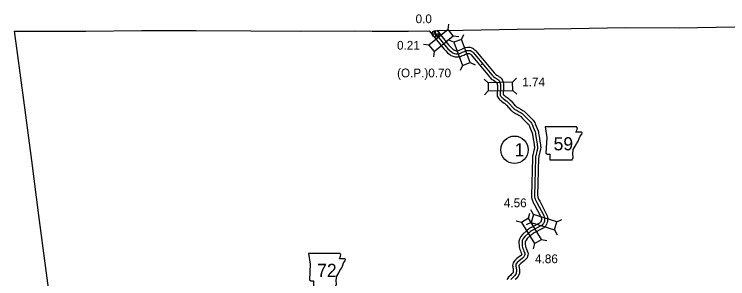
# Model space of a CAD drawing. Extents: x 31699 to 244310, y -8841 to 11474.
# Drawn here: x 127857 to 130153, y 1998 to 2848 of the extents above; entities that cross this region are included whole.
import ezdxf

# ---------------------------------------------------------------- set-up
doc = ezdxf.new("R2010")
doc.units = 0
for name, color, linetype in [('B_Logo', 7, 'Continuous'), ('G-ANNO-TEXT', 7, 'Continuous'), ('Level 21', 7, 'Continuous'), ('R_Annotation', 7, 'Continuous'), ('R_Border Notes', 7, 'Continuous'), ('R_XS_EARTHWORK_STAGE1', 7, 'Continuous'), ('R_XS_EARTHWORK_STAGE2', 7, 'Continuous'), ('S_WALL', 7, 'Continuous'), ('S_WALL_ANNOT', 7, 'Continuous')]:
    doc.layers.add(name, color=color, linetype=linetype)

msp = doc.modelspace()

# ---------------------------------------------------------------- linework, layer by layer
at = {"layer": 'B_Logo'}
for points in [[(129205.4, 2795), (129247.4, 2743), (129252.8, 2737.4), (129258.5, 2732), (129264.8, 2726.4), (129267.5, 2724.4), (129270.6, 2723.2), (129274.1, 2721.8), (129277.9, 2721.1), (129282, 2720.7), (129285.4, 2720.7), (129289.8, 2722.2), (129293.3, 2723.5), (129299.7, 2725.9), (129305.7, 2728.6), (129308.2, 2729.8), (129311.5, 2731.2), (129316.3, 2731.9), (129320.2, 2732), (129323.1, 2731.8), (129325.7, 2731.1), (129328.3, 2729.8), (129330.2, 2728.5), (129331.9, 2726.9), (129334.7, 2723.9), (129394.3, 2653.4), (129397, 2650.2), (129399.1, 2648), (129400.6, 2646.8), (129404.6, 2644), (129408.9, 2641.3), (129412.2, 2639), (129414.3, 2637.7), (129416.3, 2635.8), (129417.8, 2633.6), (129419.2, 2631.3), (129420.3, 2628.6), (129421.2, 2626), (129421.6, 2623.1), (129421.8, 2619.6), (129421.9, 2614.9), (129421, 2590.3), (129421.3, 2588.1), (129422.4, 2586), (129423.7, 2583.5), (129425.6, 2581.3), (129426.7, 2580.2), (129428.5, 2578.9), (129431, 2577.1), (129440.4, 2570.1), (129442.5, 2568.5), (129444.7, 2566.6), (129446.4, 2564.8), (129448.8, 2562.4), (129462.4, 2546.9), (129464.3, 2545.3), (129465.9, 2543.6), (129468.3, 2541.8), (129471.1, 2540.4), (129475.2, 2538.4), (129482.5, 2534.4), (129486.1, 2532.3), (129488.8, 2530.8), (129491.7, 2528.7), (129494.6, 2526), (129500.1, 2520.4), (129516.6, 2504.2), (129519.3, 2501.2), (129521.5, 2498.4), (129523.3, 2495.5), (129524.7, 2492), (129527.3, 2484.9), (129530.2, 2477.6), (129533.3, 2469.8), (129534.4, 2466.2), (129534.9, 2462.8), (129536.1, 2455.2), (129539.7, 2431.8), (129540.5, 2427.7), (129541.3, 2423.9), (129541.6, 2419.8), (129541.2, 2417.6), (129540.7, 2415.6), (129539.1, 2408.1), (129535.5, 2393.5), (129535.1, 2390.5), (129535, 2388.2), (129534.8, 2385.4), (129531.6, 2265.6), (129531.9, 2261.7), (129532.7, 2257.3), (129534, 2253.3), (129535.5, 2249.4), (129539.3, 2242.5), (129561, 2200.9), (129562.3, 2197.3), (129563.3, 2193.7), (129563.9, 2189.7), (129563.7, 2186.7), (129563.1, 2182.9), (129562, 2179.4)], [(129562, 2179.4), (129560.3, 2175.7), (129558.4, 2172.9), (129556.3, 2170.6), (129554.4, 2169.4), (129552.3, 2167.9), (129525.7, 2153.7), (129521.9, 2151.5), (129518.8, 2149.6), (129515.5, 2146.9), (129511.9, 2144.4), (129500.5, 2133.7), (129495.8, 2127.8), (129492.2, 2121.1), (129491.4, 2117.6), (129491.3, 2113.4), (129491.7, 2106), (129492.1, 2102.6), (129493, 2098.5), (129494.1, 2094.6), (129495.6, 2090.7), (129497.1, 2086.7), (129498.6, 2083.3), (129500, 2079.7), (129500.4, 2077.3), (129500.2, 2075.7), (129499.6, 2073), (129498.5, 2070.3), (129496.8, 2067.8), (129494.8, 2065.7), (129492.3, 2063.6), (129480.8, 2054.9), (129475.4, 2049.6), (129472.8, 2046.3), (129471.8, 2044.8), (129471.2, 2042.9), (129471.1, 2040.5), (129471.4, 2038.1), (129473.1, 2026.9), (129473.2, 2024.5), (129473.3, 2021.5), (129472.9, 2017.7), (129471.9, 2014), (129470.4, 2011.5), (129467.8, 2008), (129464.9, 2005.2), (129461.9, 2002.2), (129455.1, 1995.8)]]:
    msp.add_lwpolyline(points, dxfattribs=at)
at = {"layer": 'G-ANNO-TEXT'}
for points in [[(129565.5, 2486.2), (129570.6, 2452.4), (129568.3, 2401.1), (129572.9, 2398.3), (129581.3, 2398.3), (129581.3, 2380.2), (129652.4, 2380.2), (129655.8, 2387.5), (129654.6, 2399.4), (129656.3, 2412.9), (129662.5, 2423.6), (129666.5, 2431.5), (129672.1, 2440), (129675.5, 2449), (129678.3, 2456.3), (129683.4, 2462.5), (129684.5, 2466.5), (129682.3, 2469.3), (129664.8, 2469.3), (129668.7, 2477.2), (129669.3, 2482.3), (129667, 2486.2)], [(128804.3, 2079.1), (128809.3, 2045.2), (128807.1, 1993.9), (128811.6, 1991.1), (128820.1, 1991.1), (128820.1, 1973.1), (128891.1, 1973.1), (128894.5, 1980.4), (128893.4, 1992.2), (128895.1, 2005.8), (128901.3, 2016.5), (128905.2, 2024.4), (128910.9, 2032.8), (128914.2, 2041.9), (128917.1, 2049.2), (128922.1, 2055.4), (128923.3, 2059.3), (128921, 2062.2), (128903.5, 2062.2), (128907.5, 2070), (128908, 2075.1), (128905.7, 2079)]]:
    msp.add_lwpolyline(points, close=True, dxfattribs=at)
at = {"layer": 'Level 21'}
for p, q in [((129202.3, 2784.8), (129224, 2785.3)), ((129213.4, 2774.2), (129212.9, 2795.9))]:
    msp.add_line(p, q, dxfattribs=at)
msp.add_circle((129213.1, 2785.1), 10.9, dxfattribs=at)
at = {"layer": 'R_Annotation'}
for points in [[(129217.9, 2795.4), (129301.5, 2796.7), (129476.1, 2799.9), (129649.2, 2802.4), (129824.3, 2805.3), (129998.4, 2804.3), (130174.8, 2807.4), (130233.4, 2808.8)], [(127856.9, 2794), (127909, 2793.7), (128087.1, 2794.1), (128266, 2795.6), (128441.9, 2795.9), (128618.4, 2795.2), (128777, 2793.9), (128952.6, 2795), (129009.3, 2793.8)], [(127856.9, 2794), (127865, 2731.8), (127888.5, 2556.1), (127912.2, 2378.2), (127935.3, 2201.7), (127957.7, 2031.9), (127980, 1863.4)], [(129009.3, 2793.8), (129125.4, 2794), (129192.5, 2795.1)]]:
    msp.add_lwpolyline(points, dxfattribs=at)
at = {"layer": 'R_Border Notes'}
msp.add_circle((129467.2, 2412.6), 44, dxfattribs=at)
at = {"layer": 'R_XS_EARTHWORK_STAGE1'}
for p, q in [((129253.3, 2798.8), (129255.2, 2816.3)), ((129296.8, 2767.1), (129304.1, 2783.1)), ((129272.1, 2757.9), (129256.1, 2765.2)), ((129269.9, 2778.2), (129287.4, 2776.4)), ((129191.7, 2749), (129174.2, 2750.8)), ((129208.3, 2728.5), (129206.4, 2711)), ((129324.5, 2692.9), (129340.5, 2685.6)), ((129299.8, 2683.7), (129292.4, 2667.7)), ((129461.1, 2629.6), (129473.3, 2642.4)), ((129382, 2627.7), (129369.2, 2639.9)), ((129382.6, 2601.4), (129370.4, 2588.6)), ((129461.8, 2603.3), (129474.5, 2591.1)), ((129512.4, 2192.1), (129516.5, 2209.2)), ((129528.3, 2204.1), (129520.1, 2219.8)), ((129489.9, 2178.4), (129472.8, 2182.5)), ((129603.8, 2180.3), (129619.4, 2188.5)), ((129520.3, 2179), (129504.7, 2170.8)), ((129595.9, 2155.2), (129604, 2139.5)), ((129553.7, 2124.5), (129570.8, 2120.4)), ((129531.2, 2110.8), (129527, 2093.7))]:
    msp.add_line(p, q, dxfattribs=at)
for points in [[(129253.3, 2798.8), (129191.7, 2749), (129208.3, 2728.5), (129269.9, 2778.2)], [(129272.1, 2757.9), (129299.8, 2683.7), (129324.5, 2692.9), (129296.8, 2767.1)], [(129461.1, 2629.6), (129382, 2627.7), (129382.6, 2601.4), (129461.8, 2603.3)], [(129489.9, 2178.4), (129531.2, 2110.8), (129553.7, 2124.5), (129512.4, 2192.1)], [(129603.8, 2180.3), (129528.3, 2204.1), (129520.3, 2179), (129595.9, 2155.2)]]:
    msp.add_lwpolyline(points, close=True, dxfattribs=at)
at = {"layer": 'R_XS_EARTHWORK_STAGE2'}
for points in [[(129192.5, 2795.1), (129239.9, 2736.4), (129245.7, 2730.3), (129251.8, 2724.6), (129258.5, 2718.6), (129262.6, 2715.6), (129266.9, 2713.9), (129271.3, 2712.2), (129276.5, 2711.1), (129281.6, 2710.7), (129287.1, 2710.7), (129293.2, 2712.8), (129296.8, 2714.2), (129303.5, 2716.7), (129309.7, 2719.5), (129312.3, 2720.6), (129314.3, 2721.5), (129317.2, 2721.9), (129320, 2722), (129321.5, 2721.9), (129322.1, 2721.8), (129323.1, 2721.3), (129323.8, 2720.7), (129324.9, 2719.8), (129327.3, 2717.2), (129386.7, 2646.9), (129389.6, 2643.6), (129392.3, 2640.6), (129394.7, 2638.8), (129399, 2635.7), (129403.5, 2632.9), (129406.6, 2630.8), (129408, 2629.8), (129408.7, 2629.2), (129409.4, 2628.2), (129410.2, 2626.8), (129411, 2625), (129411.4, 2623.8), (129411.6, 2622.3), (129411.8, 2619.3), (129411.9, 2615), (129411, 2589.7), (129411.7, 2585), (129413.5, 2581.5), (129415.3, 2577.9), (129418.4, 2574.3), (129420.3, 2572.5), (129422.6, 2570.8), (129425.2, 2569), (129434.3, 2562.3), (129436, 2560.8), (129437.7, 2559.3), (129439.2, 2557.8), (129441.5, 2555.5), (129455.4, 2539.8), (129457.4, 2538.1), (129459.3, 2536.1), (129463, 2533.3), (129466.6, 2531.5), (129470.6, 2529.5), (129477.6, 2525.7), (129481.1, 2523.7), (129483.4, 2522.3), (129485.4, 2520.9), (129487.5, 2518.9), (129493, 2513.4), (129509.4, 2497.2), (129511.7, 2494.7), (129513.3, 2492.6), (129514.4, 2491), (129515.4, 2488.4), (129518, 2481.4), (129520.9, 2473.9), (129523.9, 2466.5), (129524.6, 2464), (129525.1, 2461.2), (129526.2, 2453.7), (129529.9, 2430.1), (129530.7, 2425.8), (129531.3, 2422.5), (129531.5, 2420.3), (129531.4, 2419.7), (129530.9, 2417.9), (129529.3, 2410.3), (129525.7, 2395.3), (129525.2, 2391.5), (129525, 2388.7), (129524.9, 2385.8), (129521.6, 2265.3), (129522, 2260.4), (129522.9, 2254.9), (129524.5, 2249.9), (129526.4, 2245.2), (129530.4, 2237.8), (129551.8, 2196.9), (129552.7, 2194.3), (129553.5, 2191.6), (129553.9, 2189.2), (129553.8, 2187.8), (129553.3, 2185.3), (129552.5, 2182.5)], [(129217.9, 2795.4), (129255, 2749.6), (129259.8, 2744.5), (129265.3, 2739.3), (129271.1, 2734.2), (129272.3, 2733.3), (129274.3, 2732.5), (129276.9, 2731.5), (129279.3, 2731), (129282.4, 2730.7), (129283.8, 2730.7), (129286.4, 2731.6), (129289.7, 2732.9), (129295.9, 2735.2), (129301.6, 2737.7), (129304.2, 2738.9), (129308.7, 2740.9), (129315.4, 2741.9), (129320.4, 2742), (129324.7, 2741.8), (129329.4, 2740.5), (129333.5, 2738.4), (129336.5, 2736.3), (129339, 2733.9), (129342.2, 2730.6), (129401.9, 2659.9), (129404.5, 2656.9), (129405.9, 2655.4), (129406.6, 2654.8), (129410.2, 2652.3), (129414.3, 2649.7), (129417.9, 2647.3), (129420.5, 2645.5), (129423.8, 2642.5), (129426.2, 2639), (129428.1, 2635.8), (129429.7, 2632.3), (129431, 2628.3), (129431.6, 2624), (129431.8, 2620), (129431.9, 2614.8), (129431, 2591.1), (129431.4, 2590.5), (129432, 2589.1), (129432.8, 2588.2), (129433.2, 2587.9), (129434.4, 2587), (129436.9, 2585.2), (129446.6, 2578), (129448.9, 2576.1), (129451.6, 2573.8), (129453.5, 2571.8), (129456, 2569.3), (129469.5, 2554), (129471.1, 2552.6), (129472.6, 2551.1), (129473.6, 2550.3), (129475.6, 2549.3), (129479.8, 2547.2), (129487.4, 2543.2), (129491.1, 2541), (129494.2, 2539.2), (129498.1, 2536.5), (129501.6, 2533.1), (129507.1, 2527.5), (129523.7, 2511.1), (129526.9, 2507.7), (129529.8, 2504.1), (129532.2, 2500), (129534.1, 2495.6), (129536.7, 2488.5), (129539.5, 2481.3), (129542.8, 2473), (129544.1, 2468.5), (129544.8, 2464.3), (129546, 2456.7), (129549.6, 2433.5), (129550.3, 2429.6), (129551.2, 2425.3), (129551.6, 2419.3), (129551, 2415.5), (129550.4, 2413.3), (129548.8, 2405.8), (129545.4, 2391.6), (129545.1, 2389.5), (129544.9, 2387.6), (129544.8, 2385.1), (129541.6, 2266), (129541.9, 2262.9), (129542.4, 2259.6), (129543.4, 2256.7), (129544.5, 2253.7), (129548.1, 2247.2), (129570.2, 2204.9), (129571.8, 2200.3), (129573, 2195.9), (129573.9, 2190.2), (129573.7, 2185.6), (129572.8, 2180.6), (129571.5, 2176.4)], [(129364.1, 2687.6), (129363.2, 2688.7), (129360.9, 2687), (129362.1, 2685.5)], [(129552.9, 2183.6), (129551.6, 2180.6), (129550.5, 2179.1), (129549.8, 2178.3), (129548.8, 2177.7), (129547, 2176.4), (129520.8, 2162.5), (129516.8, 2160.1), (129513, 2157.8), (129509.5, 2154.9), (129505.6, 2152.3), (129493.1, 2140.5), (129487.4, 2133.3), (129482.7, 2124.6), (129481.5, 2118.9), (129481.2, 2113.3), (129481.7, 2105.1), (129482.2, 2100.9), (129483.3, 2096.1), (129484.6, 2091.5), (129486.3, 2087.1), (129487.9, 2082.9), (129489.4, 2079.5), (129490.3, 2077.2), (129490, 2076), (129489.7, 2075.1), (129489, 2074.1), (129488, 2073), (129486.1, 2071.5), (129474.2, 2062.5), (129467.9, 2056.3), (129464.7, 2052.1), (129462.7, 2049.1), (129461.3, 2044.7), (129461, 2040.2), (129461.4, 2036.8), (129463.1, 2025.9), (129463.2, 2024.1), (129463.2, 2021.9), (129463, 2019.6), (129462.6, 2017.9), (129462, 2017), (129460.2, 2014.6), (129457.9, 2012.3), (129454.9, 2009.4), (129447.9, 2002.8), (129445.1, 1999.5), (129442.5, 1995.3)], [(129571.1, 2175.3), (129569, 2170.8), (129566.3, 2166.7), (129562.8, 2162.9), (129559.9, 2161), (129557.5, 2159.3), (129530.5, 2145), (129527, 2142.9), (129524.7, 2141.5), (129521.5, 2138.9), (129518.1, 2136.6), (129507.9, 2126.9), (129504.2, 2122.3), (129501.6, 2117.6), (129501.4, 2116.3), (129501.3, 2113.5), (129501.6, 2106.9), (129502, 2104.4), (129502.7, 2101), (129503.6, 2097.8), (129505, 2094.2), (129506.4, 2090.5), (129507.8, 2087.2), (129509.8, 2082.4), (129510.5, 2077.5), (129510.1, 2074.1), (129509.2, 2070), (129507.4, 2065.5), (129504.6, 2061.5), (129501.6, 2058.3), (129498.4, 2055.8), (129487.3, 2047.3), (129482.9, 2042.9), (129481.1, 2040.7), (129481.3, 2039.5), (129483, 2028), (129483.2, 2024.8), (129483.3, 2021), (129482.8, 2015.9), (129481.1, 2010.1), (129478.8, 2006.1), (129475.4, 2001.4), (129471.9, 1998), (129468.8, 1995)]]:
    msp.add_lwpolyline(points, dxfattribs=at)

# ---------------------------------------------------------------- texts
at = {"layer": 'G-ANNO-TEXT'}
for s, p in [('59', (129592.8, 2410.6)), ('72', (128831.7, 2003.6))]:
    msp.add_text(s, height=42.24, dxfattribs=at).set_placement(p)
at = {"layer": 'R_Border Notes'}
msp.add_text('1', height=42.2, dxfattribs=at).set_placement((129467.2, 2391.4))
at = {"layer": 'S_WALL'}
for s, p in [('0.21', (129088.9, 2734.2)), ('(O.P.)0.70', (129089.1, 2645.3)), ('1.74', (129492, 2616.4)), ('4.56', (129432.9, 2227.8)), ('4.86', (129533.2, 2047.9))]:
    msp.add_text(s, height=28.16, dxfattribs=at).set_placement(p)
at = {"layer": 'S_WALL_ANNOT'}
msp.add_text('0.0', height=28.16, dxfattribs=at).set_placement((129148.7, 2819.4))

doc.saveas('drawing.dxf')
